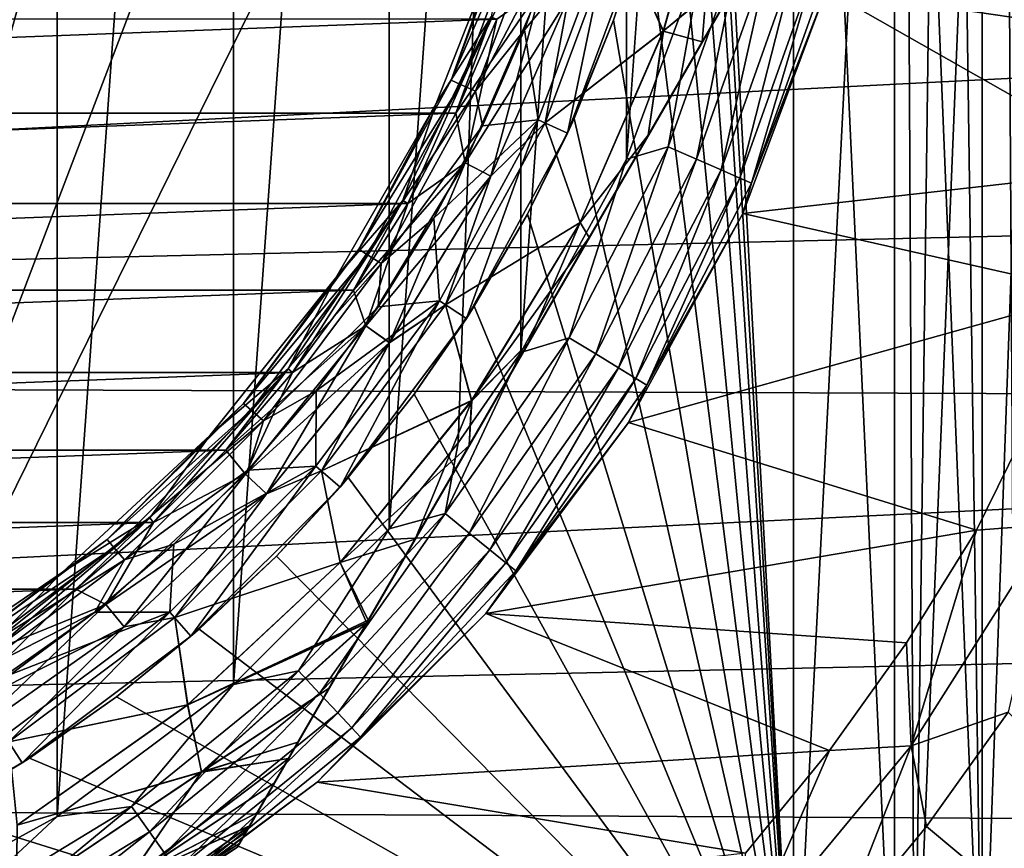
# Model space of a CAD drawing. Header units: metres. Extents: x -109 to 109, y -19 to 107.
# Tile 286 of 315: x 82.7 to 90.36, y 2.89 to 9.33. Entities that reach past the tile are written whole.
import ezdxf

# ---------------------------------------------------------------- set-up
doc = ezdxf.new("R2010")
doc.units = ezdxf.units.M
doc.layers.add('solid_21_412_310_XXX', color=7, linetype='CONTINUOUS')

msp = doc.modelspace()

# ---------------------------------------------------------------- linework, layer by layer
at = {"layer": 'solid_21_412_310_XXX'}
for points in [[(81.487236, 2.311275, 40.355), (81.487206, 24.140371, 40.355), (82.990417, 23.31909, 40.355)], [(82.990479, 3.13258, 40.355), (81.487236, 2.311275, 40.355), (82.990417, 23.31909, 40.355)], [(82.990479, 3.13258, 40.355), (82.990417, 23.31909, 40.355), (84.361382, 22.292147, 40.355)], [(84.361465, 4.159555, 40.355), (82.990479, 3.13258, 40.355), (84.361382, 22.292147, 40.355)], [(84.361465, 4.159555, 40.355), (84.361382, 22.292147, 40.355), (85.57209, 21.080555, 40.355)], [(85.572182, 5.371187, 40.355), (84.361465, 4.159555, 40.355), (85.57209, 21.080555, 40.355)], [(85.572182, 5.371187, 40.355), (85.57209, 21.080555, 40.355), (86.598106, 19.708717, 40.355)], [(86.10968, 6.038752, 40.355), (85.572182, 5.371187, 40.355), (86.598106, 19.708717, 40.355)], [(86.598198, 6.743062, 40.355), (86.10968, 6.038752, 40.355), (86.598106, 19.708717, 40.355)], [(86.598198, 6.743062, 40.355), (86.598106, 19.708717, 40.355), (87.418213, 18.205032, 40.355)], [(80.362312, 1.016588, -14.568508), (81.840179, 18.855186, -14.403499), (83.476807, 18.65243, -14.217209)], [(80.362312, 1.016588, -14.568508), (83.476807, 18.65243, -14.217209), (85.169434, 18.441746, -14.020613)], [(80.362312, 1.016588, -14.568508), (85.169434, 18.441746, -14.020613), (86.916763, 18.223387, -13.813466)], [(80.362312, 1.016588, -14.568508), (86.916763, 18.223387, -13.813466), (88.718735, 17.997349, -13.595371)], [(87.418282, 8.246764, 40.355), (86.598198, 6.743062, 40.355), (87.418213, 18.205032, 40.355)], [(87.418282, 8.246764, 40.355), (87.418213, 18.205032, 40.355), (88.015877, 16.599874, 40.355)], [(87.79921, 18.063684, 14.290435), (88.718735, 1.081229, 14.222763), (88.718735, 17.946377, 14.222763)], [(87.998901, 13.384727, 14.2758), (88.718735, 1.081229, 14.222763), (87.79921, 18.063684, 14.290435)], [(80.362312, 1.016588, -14.568508), (88.718735, 17.997349, -13.595371), (88.718735, 1.070546, -13.595371)], [(89.574211, 17.912155, -13.483165), (88.718735, 1.070546, -13.595371), (88.718735, 17.997349, -13.595371)], [(88.718735, 17.946377, 14.222763), (88.718735, 1.081229, 14.222763), (89.504501, 1.087844, 14.155743)], [(89.504868, 17.846714, 14.155704), (88.718735, 17.946377, 14.222763), (89.504501, 1.087844, 14.155743)], [(89.574211, 17.912155, -13.483165), (89.660873, 1.077845, -13.470296), (88.718735, 1.070546, -13.595371)], [(89.574211, 17.912155, -13.483165), (89.879738, 17.891302, -13.43591), (89.660873, 1.077845, -13.470296)], [(89.879738, 17.891302, -13.43591), (90.348312, 17.866629, -13.351113), (89.660873, 1.077845, -13.470296)], [(90.348312, 17.866629, -13.351113), (90.450562, 1.082986, -13.330221), (89.660873, 1.077845, -13.470296)], [(90.348312, 17.866629, -13.351113), (91.014648, 17.842957, -13.197214), (90.450562, 1.082986, -13.330221)], [(89.504868, 17.846714, 14.155704), (89.504501, 1.087844, 14.155743), (90.187111, 1.092259, 14.063664)], [(89.950706, 17.79253, 14.100733), (89.504868, 17.846714, 14.155704), (90.187111, 1.092259, 14.063664)], [(90.184769, 17.765177, 14.064062), (89.950706, 17.79253, 14.100733), (90.187111, 1.092259, 14.063664)], [(90.783699, 17.699543, 13.940827), (90.184769, 17.765177, 14.064062), (90.187111, 1.092259, 14.063664)], [(90.783699, 17.699543, 13.940827), (90.187111, 1.092259, 14.063664), (90.790337, 1.09521, 13.93921)], [(88.01593, 9.851948, 40.355), (87.418282, 8.246764, 40.355), (88.015877, 16.599874, 40.355)], [(87.980591, 12.557929, 14.277143), (88.718735, 1.081229, 14.222763), (87.998901, 13.384727, 14.2758)], [(87.902908, 11.734588, 14.28284), (88.718735, 1.081229, 14.222763), (87.980591, 12.557929, 14.277143)], [(87.766197, 10.918697, 14.292852), (88.718735, 1.081229, 14.222763), (87.902908, 11.734588, 14.28284)], [(89.375862, 11.527471, 36.209904), (84.392303, 2.89569, 35.855), (89.392303, 11.555944, 35.855)], [(84.392303, 2.89569, 27.855), (89.392303, 11.555944, 35.855), (84.392303, 2.89569, 35.855)], [(89.392303, 11.555944, 27.855), (89.392303, 11.555944, 35.855), (84.392303, 2.89569, 27.855)], [(89.392303, 11.555944, 27.855), (84.392303, 2.89569, 27.855), (84.408745, 2.924163, 27.500097)], [(89.375862, 11.527471, 36.209904), (84.408745, 2.924163, 36.209904), (84.392303, 2.89569, 35.855)], [(89.375862, 11.527471, 27.500095), (89.392303, 11.555944, 27.855), (84.408745, 2.924163, 27.500097)], [(89.325363, 11.439992, 36.566647), (84.408745, 2.924163, 36.209904), (89.375862, 11.527471, 36.209904)], [(89.375862, 11.527471, 27.500095), (84.408745, 2.924163, 27.500097), (84.459251, 3.011642, 27.143353)], [(89.375862, 11.527471, 27.500095), (84.459251, 3.011642, 27.143353), (89.325363, 11.439993, 27.143353)], [(89.325363, 11.439992, 36.566647), (84.459251, 3.011641, 36.566647), (84.408745, 2.924163, 36.209904)], [(89.325363, 11.439993, 27.143353), (84.459251, 3.011642, 27.143353), (84.486351, 3.058586, 27.014351)], [(89.297684, 11.392054, 36.698151), (84.459251, 3.011641, 36.566647), (89.325363, 11.439992, 36.566647)], [(89.325363, 11.439993, 27.143353), (84.486351, 3.058586, 27.014351), (89.298256, 11.393047, 27.014351)], [(89.297684, 11.392054, 36.698151), (84.486923, 3.05958, 36.698147), (84.459251, 3.011641, 36.566647)], [(89.298256, 11.393047, 27.014351), (84.486351, 3.058586, 27.014351), (84.547348, 3.164236, 26.783821)], [(89.237259, 11.287398, 36.926182), (84.486923, 3.05958, 36.698147), (89.297684, 11.392054, 36.698151)], [(89.237259, 11.287399, 26.783823), (89.298256, 11.393047, 27.014351), (84.547348, 3.164236, 26.783821)], [(89.237259, 11.287398, 36.926182), (84.547348, 3.164235, 36.926178), (84.486923, 3.05958, 36.698147)], [(89.237259, 11.287399, 26.783823), (84.547348, 3.164236, 26.783821), (84.679031, 3.392318, 26.422489)], [(89.105576, 11.059316, 37.287514), (84.547348, 3.164235, 36.926178), (89.237259, 11.287398, 36.926182)], [(89.105576, 11.059318, 26.422491), (89.237259, 11.287399, 26.783823), (84.679031, 3.392318, 26.422489)], [(88.973404, 9.563284, 60.654999), (92.114441, 11.182358, 60.654999), (91.71405, 9.161418, 60.654999)], [(89.105576, 11.059316, 37.287514), (84.679031, 3.392317, 37.28751), (84.547348, 3.164235, 36.926178)], [(89.105576, 11.059318, 26.422491), (84.679031, 3.392318, 26.422489), (84.789284, 3.583277, 26.193243)], [(88.994041, 10.866136, 37.519161), (84.679031, 3.392317, 37.28751), (89.105576, 11.059316, 37.287514)], [(89.105576, 11.059318, 26.422491), (84.789284, 3.583277, 26.193243), (88.995323, 10.868358, 26.193243)], [(87.571304, 10.115159, 14.307098), (88.718735, 1.081229, 14.222763), (87.766197, 10.918697, 14.292852)], [(88.994041, 10.866136, 37.519161), (84.790565, 3.585498, 37.519161), (84.679031, 3.392317, 37.28751)], [(88.995323, 10.868358, 26.193243), (84.789284, 3.583277, 26.193243), (84.862648, 3.710343, 26.063419)], [(88.921967, 10.74129, 37.64658), (84.790565, 3.585498, 37.519161), (88.994041, 10.866136, 37.519161)], [(88.921967, 10.741292, 26.063419), (88.995323, 10.868358, 26.193243), (84.862648, 3.710343, 26.063419)], [(88.142426, 10.806494, 38.994915), (87.349167, 10.040214, 39.605), (87.704552, 9.243718, 38.994915)], [(87.349167, 10.040214, 24.105), (88.143982, 10.806169, 24.717066), (87.706055, 9.243183, 24.717066)], [(88.38427, 9.809978, 38.292816), (88.142426, 10.806494, 38.994915), (87.704552, 9.243718, 38.994915)], [(87.706055, 9.243183, 24.717066), (88.143982, 10.806169, 24.717066), (88.009155, 9.160262, 25.151566)], [(88.143982, 10.806169, 24.717066), (88.374031, 9.792245, 25.408382), (88.009155, 9.160262, 25.151566)], [(88.921967, 10.74129, 37.64658), (84.862648, 3.710343, 37.64658), (84.790565, 3.585498, 37.519161)], [(88.921967, 10.741292, 26.063419), (84.862648, 3.710343, 26.063419), (85.106331, 4.132421, 25.718035)], [(88.678276, 10.319212, 37.991966), (84.862648, 3.710343, 37.64658), (88.921967, 10.74129, 37.64658)], [(88.678276, 10.319212, 25.718035), (88.921967, 10.741292, 26.063419), (85.106331, 4.132421, 25.718035)], [(88.678276, 10.319212, 37.991966), (85.106331, 4.132425, 37.991966), (84.862648, 3.710343, 37.64658)], [(88.678276, 10.319212, 37.991966), (88.38427, 9.809978, 38.292816), (85.106331, 4.132425, 37.991966)], [(88.678276, 10.319212, 25.718035), (85.106331, 4.132421, 25.718035), (85.397911, 4.637448, 25.419287)], [(88.678276, 10.319212, 25.718035), (85.397911, 4.637448, 25.419287), (88.386703, 9.814186, 25.419287)], [(86.055466, 8.861982, 16.309826), (86.579247, 10.266284, 16.309826), (86.512016, 10.13752, 16.51688)], [(86.656029, 10.243738, 16.116699), (86.579247, 10.266284, 16.309826), (86.055466, 8.861982, 16.309826)], [(86.128258, 8.828738, 16.116699), (86.656029, 10.243738, 16.116699), (86.055466, 8.861982, 16.309826)], [(86.128258, 8.828738, 16.116699), (86.778198, 10.207867, 15.950899), (86.656029, 10.243738, 16.116699)], [(86.128258, 8.828738, 16.116699), (86.24408, 8.775846, 15.950899), (86.778198, 10.207867, 15.950899)], [(86.778198, 10.207867, 15.950899), (86.24408, 8.775846, 15.950899), (86.894241, 10.019617, 15.824059)], [(86.512016, 10.13752, 16.51688), (86.512009, 10.137508, 25.855), (85.939903, 8.6798, 25.855)], [(86.512016, 10.13752, 16.51688), (85.939903, 8.6798, 25.855), (85.939903, 8.6798, 16.51688)], [(86.055466, 8.861982, 16.309826), (86.512016, 10.13752, 16.51688), (85.939903, 8.6798, 16.51688)], [(85.939903, 8.6798, 25.855), (86.512009, 10.137508, 25.855), (86.367241, 9.353148, 25.855)], [(87.31955, 9.328723, 14.325455), (88.718735, 1.081229, 14.222763), (87.571304, 10.115159, 14.307098)], [(87.31955, 9.328723, 14.325455), (87.571304, 10.115159, 14.307098), (87.534149, 9.985837, 13.655)], [(86.62558, 9.251819, 15.824059), (86.733376, 8.552426, 15.608997), (87.294296, 10.056316, 15.608997)], [(86.894241, 10.019617, 15.824059), (86.62558, 9.251819, 15.824059), (87.294296, 10.056316, 15.608997)], [(86.733353, 8.552386, 13.655), (87.294296, 10.05633, 13.655), (86.733376, 8.552426, 15.608997)], [(86.960777, 8.448569, 13.655), (87.294296, 10.05633, 13.655), (86.733353, 8.552386, 13.655)], [(87.294296, 10.05633, 13.655), (87.294296, 10.056316, 15.608997), (86.733376, 8.552426, 15.608997)], [(86.785378, 8.528641, 39.605), (87.349167, 10.040214, 39.605), (86.967705, 9.505592, 39.741154)], [(87.704552, 9.243718, 38.994915), (87.349167, 10.040214, 39.605), (86.785378, 8.528641, 39.605)], [(86.785378, 8.528641, 24.105), (87.349167, 10.040214, 24.105), (87.706055, 9.243183, 24.717066)], [(86.967918, 9.505519, 23.96896), (87.349167, 10.040214, 24.105), (86.785378, 8.528641, 24.105)], [(87.534149, 9.985837, 13.655), (87.294296, 10.05633, 13.655), (86.960777, 8.448569, 13.655)], [(86.24408, 8.775846, 15.950899), (86.62558, 9.251819, 15.824059), (86.894241, 10.019617, 15.824059)], [(87.31955, 9.328723, 14.325455), (87.534149, 9.985837, 13.655), (86.960777, 8.448569, 13.655)], [(45.026878, 9.890951, 71.355003), (45.553402, 6.59357, 71.355003), (107.960236, 9.771484, 71.355003)], [(87.742973, 8.342306, 40.388794), (88.01593, 9.851948, 40.355), (88.303223, 9.918709, 40.388794)], [(87.742973, 8.342306, 40.388794), (88.303223, 9.918709, 40.388794), (87.964493, 8.246083, 40.488567)], [(88.303223, 9.918709, 40.388794), (88.535789, 9.853547, 40.488567), (87.964493, 8.246083, 40.488567)], [(85.106331, 4.132425, 37.991966), (88.38427, 9.809978, 38.292816), (85.400337, 4.641655, 38.292816)], [(88.386703, 9.814186, 25.419287), (85.397911, 4.637448, 25.419287), (85.410576, 4.659389, 25.408382)], [(85.400337, 4.641655, 38.292816), (88.38427, 9.809978, 38.292816), (88.374031, 9.792244, 38.301617)], [(88.386703, 9.814186, 25.419287), (85.410576, 4.659389, 25.408382), (88.374031, 9.792245, 25.408382)], [(87.742973, 8.342306, 40.388794), (87.418282, 8.246764, 40.355), (88.01593, 9.851948, 40.355)], [(88.374031, 9.792244, 38.301617), (88.38427, 9.809978, 38.292816), (87.704552, 9.243718, 38.994915)], [(87.964493, 8.246083, 40.488567), (88.535789, 9.853547, 40.488567), (88.154747, 8.163445, 40.647511)], [(88.535789, 9.853547, 40.488567), (88.735519, 9.797585, 40.647511), (88.154747, 8.163445, 40.647511)], [(45.553402, 6.59357, 71.355003), (107.724419, 8.057246, 71.355003), (107.960236, 9.771484, 71.355003)], [(85.400337, 4.641655, 38.292816), (88.374031, 9.792244, 38.301617), (85.410576, 4.659392, 38.30162)], [(88.374031, 9.792245, 25.408382), (85.410576, 4.659389, 25.408382), (85.775452, 5.291375, 25.151566)], [(85.410576, 4.659392, 38.30162), (88.374031, 9.792244, 38.301617), (88.009155, 9.160259, 38.558434)], [(88.374031, 9.792245, 25.408382), (85.775452, 5.291375, 25.151566), (88.009155, 9.160262, 25.151566)], [(88.009155, 9.160259, 38.558434), (88.374031, 9.792244, 38.301617), (87.704552, 9.243718, 38.994915)], [(88.154747, 8.163445, 40.647511), (88.735519, 9.797585, 40.647511), (88.300735, 8.100033, 40.854763)], [(88.735519, 9.797585, 40.647511), (88.888786, 9.754642, 40.854763), (88.300735, 8.100033, 40.854763)], [(88.300735, 8.100033, 40.854763), (88.888786, 9.754642, 40.854763), (88.392494, 8.060179, 41.096176)], [(88.888786, 9.754642, 40.854763), (88.985115, 9.727653, 41.096176), (88.392494, 8.060179, 41.096176)], [(88.392494, 8.060179, 41.096176), (88.985115, 9.727653, 41.096176), (88.973412, 9.563294, 41.355)], [(86.755653, 9.580957, 39.826183), (86.409317, 9.335141, 39.855), (86.090721, 8.60521, 39.855)], [(86.163818, 8.218428, 39.826183), (86.755653, 9.580957, 39.826183), (86.090721, 8.60521, 39.855)], [(86.163818, 8.218428, 39.826183), (86.967705, 9.505592, 39.741154), (86.755653, 9.580957, 39.826183)], [(86.40934, 9.335195, 23.855), (86.75589, 9.580873, 23.883879), (86.164047, 8.218313, 23.883879)], [(86.363838, 8.114789, 23.96896), (86.164047, 8.218313, 23.883879), (86.75589, 9.580873, 23.883879)], [(86.363838, 8.114789, 23.96896), (86.75589, 9.580873, 23.883879), (86.967918, 9.505519, 23.96896)], [(86.163818, 8.218428, 39.826183), (86.36364, 8.11489, 39.741154), (86.967705, 9.505592, 39.741154)], [(86.785378, 8.528641, 39.605), (86.967705, 9.505592, 39.741154), (86.36364, 8.11489, 39.741154)], [(86.363838, 8.114789, 23.96896), (86.967918, 9.505519, 23.96896), (86.785378, 8.528641, 24.105)], [(88.973412, 9.563294, 41.355), (88.973404, 9.563284, 60.654999), (88.325211, 7.825416, 60.654999)], [(88.973412, 9.563294, 41.355), (88.325211, 7.825416, 60.654999), (88.325211, 7.825417, 41.355)], [(88.392494, 8.060179, 41.096176), (88.973412, 9.563294, 41.355), (88.325211, 7.825417, 41.355)], [(88.325211, 7.825416, 60.654999), (88.973404, 9.563284, 60.654999), (91.415199, 8.173749, 60.654999)], [(88.973404, 9.563284, 60.654999), (91.71405, 9.161418, 60.654999), (91.415199, 8.173749, 60.654999)], [(85.679832, 7.925759, 25.855), (86.367241, 9.353148, 25.855), (85.67984, 7.925768, 23.855)], [(85.939903, 8.6798, 25.855), (86.367241, 9.353148, 25.855), (85.679832, 7.925759, 25.855)], [(85.67984, 7.925768, 23.855), (86.367241, 9.353156, 23.855), (85.718506, 7.901238, 23.855)], [(86.367241, 9.353148, 25.855), (86.367241, 9.353156, 23.855), (85.67984, 7.925768, 23.855)], [(86.367241, 9.353156, 23.855), (86.090752, 8.605262, 23.855), (85.718506, 7.901238, 23.855)], [(86.367241, 9.353156, 23.855), (86.40934, 9.335195, 23.855), (86.090752, 8.605262, 23.855)], [(66.590668, 9.335196, 39.855), (66.909256, 8.605264, 39.855), (86.409317, 9.335141, 39.855)], [(66.909256, 8.605264, 39.855), (86.090721, 8.60521, 39.855), (86.409317, 9.335141, 39.855)], [(86.090752, 8.605262, 23.855), (86.40934, 9.335195, 23.855), (86.164047, 8.218313, 23.883879)], [(87.012032, 8.562422, 14.347805), (87.31955, 9.328723, 14.325455), (86.960777, 8.448569, 13.655)], [(87.012032, 8.562422, 14.347805), (88.718735, 1.081229, 14.222763), (87.31955, 9.328723, 14.325455)], [(86.24408, 8.775846, 15.950899), (86.300285, 8.506246, 15.824059), (86.62558, 9.251819, 15.824059)], [(86.62558, 9.251819, 15.824059), (86.300285, 8.506246, 15.824059), (86.733376, 8.552426, 15.608997)], [(87.704552, 9.243718, 38.994915), (86.785378, 8.528641, 39.605), (87.057961, 7.755121, 38.994915)], [(86.785378, 8.528641, 24.105), (87.706055, 9.243183, 24.717066), (87.05938, 7.754386, 24.717066)], [(87.589241, 8.432947, 38.744293), (87.704552, 9.243718, 38.994915), (87.057961, 7.755121, 38.994915)], [(87.05938, 7.754386, 24.717066), (87.706055, 9.243183, 24.717066), (87.589241, 8.432951, 24.965706)], [(87.589241, 8.432947, 38.744293), (88.009155, 9.160259, 38.558434), (87.704552, 9.243718, 38.994915)], [(87.706055, 9.243183, 24.717066), (88.009155, 9.160262, 25.151566), (87.589241, 8.432951, 24.965706)], [(85.410576, 4.659392, 38.30162), (88.009155, 9.160259, 38.558434), (85.775452, 5.291377, 38.558437)], [(88.009155, 9.160262, 25.151566), (85.775452, 5.291375, 25.151566), (86.195366, 6.018688, 24.965706)], [(85.775452, 5.291377, 38.558437), (88.009155, 9.160259, 38.558434), (87.589241, 8.432947, 38.744293)], [(88.009155, 9.160262, 25.151566), (86.195366, 6.018688, 24.965706), (87.589241, 8.432951, 24.965706)], [(85.337166, 7.546515, 16.309826), (86.055466, 8.861982, 16.309826), (85.939903, 8.6798, 16.51688)], [(86.128258, 8.828738, 16.116699), (86.055466, 8.861982, 16.309826), (85.337166, 7.546515, 16.309826)], [(85.404488, 7.503251, 16.116699), (86.128258, 8.828738, 16.116699), (85.337166, 7.546515, 16.309826)], [(85.404488, 7.503251, 16.116699), (86.24408, 8.775846, 15.950899), (86.128258, 8.828738, 16.116699)], [(85.404488, 7.503251, 16.116699), (85.511604, 7.434412, 15.950899), (86.24408, 8.775846, 15.950899)], [(86.24408, 8.775846, 15.950899), (85.511604, 7.434412, 15.950899), (86.300285, 8.506246, 15.824059)], [(85.939903, 8.6798, 16.51688), (85.156921, 7.323641, 25.855), (85.156914, 7.323631, 16.51688)], [(85.337166, 7.546515, 16.309826), (85.939903, 8.6798, 16.51688), (85.156914, 7.323631, 16.51688)], [(85.156921, 7.323641, 25.855), (85.939903, 8.6798, 25.855), (85.679832, 7.925759, 25.855)], [(85.939903, 8.6798, 16.51688), (85.939903, 8.6798, 25.855), (85.156921, 7.323641, 25.855)], [(66.909256, 8.605264, 39.855), (67.281502, 7.901241, 39.855), (86.090721, 8.60521, 39.855)], [(67.281502, 7.901241, 39.855), (85.718468, 7.901188, 39.855), (86.090721, 8.60521, 39.855)], [(86.163818, 8.218428, 39.826183), (86.090721, 8.60521, 39.855), (85.718468, 7.901188, 39.855)], [(85.718506, 7.901238, 23.855), (86.090752, 8.605262, 23.855), (86.164047, 8.218313, 23.883879)], [(85.511604, 7.434412, 15.950899), (85.920189, 7.787067, 15.824059), (86.300285, 8.506246, 15.824059)], [(85.920189, 7.787067, 15.824059), (85.964111, 7.143627, 15.608997), (86.733376, 8.552426, 15.608997)], [(86.300285, 8.506246, 15.824059), (85.920189, 7.787067, 15.824059), (86.733376, 8.552426, 15.608997)], [(85.964096, 7.143599, 13.655), (86.733353, 8.552386, 13.655), (85.964111, 7.143627, 15.608997)], [(86.174423, 7.008467, 13.655), (86.733353, 8.552386, 13.655), (85.964096, 7.143599, 13.655)], [(86.733353, 8.552386, 13.655), (86.733376, 8.552426, 15.608997), (85.964111, 7.143627, 15.608997)], [(86.012215, 7.112689, 39.605), (86.785378, 8.528641, 39.605), (86.36364, 8.11489, 39.741154)], [(87.057961, 7.755121, 38.994915), (86.785378, 8.528641, 39.605), (86.012215, 7.112689, 39.605)], [(86.012215, 7.112689, 24.105), (86.785378, 8.528641, 24.105), (87.05938, 7.754386, 24.717066)], [(86.363838, 8.114789, 23.96896), (86.785378, 8.528641, 24.105), (86.012215, 7.112689, 24.105)], [(86.960777, 8.448569, 13.655), (86.733353, 8.552386, 13.655), (86.174423, 7.008467, 13.655)], [(86.649887, 7.819366, 14.374023), (88.718735, 1.081229, 14.222763), (87.012032, 8.562422, 14.347805)], [(86.649887, 7.819366, 14.374023), (87.012032, 8.562422, 14.347805), (86.960777, 8.448569, 13.655)], [(85.775452, 5.291377, 38.558437), (87.589241, 8.432947, 38.744293), (86.195366, 6.018688, 38.744293)], [(86.649887, 7.819366, 14.374023), (86.960777, 8.448569, 13.655), (86.174423, 7.008467, 13.655)], [(87.589241, 8.432951, 24.965706), (86.195366, 6.018688, 24.965706), (86.655052, 6.814889, 24.867548)], [(86.195366, 6.018688, 38.744293), (87.589241, 8.432947, 38.744293), (87.129555, 7.636747, 38.842449)], [(87.589241, 8.432951, 24.965706), (86.655052, 6.814889, 24.867548), (87.129555, 7.636751, 24.86755)], [(87.129555, 7.636747, 38.842449), (87.589241, 8.432947, 38.744293), (87.057961, 7.755121, 38.994915)], [(87.05938, 7.754386, 24.717066), (87.589241, 8.432951, 24.965706), (87.129555, 7.636751, 24.86755)], [(86.973282, 6.856874, 40.388794), (87.418282, 8.246764, 40.355), (87.742973, 8.342306, 40.388794)], [(86.973282, 6.856874, 40.388794), (87.742973, 8.342306, 40.388794), (87.179642, 6.731383, 40.488567)], [(87.742973, 8.342306, 40.388794), (87.964493, 8.246083, 40.488567), (87.179642, 6.731383, 40.488567)], [(86.163818, 8.218428, 39.826183), (85.718468, 7.901188, 39.855), (85.294609, 7.226924, 39.855)], [(85.391975, 6.949177, 39.826183), (86.163818, 8.218428, 39.826183), (85.294609, 7.226924, 39.855)], [(85.391975, 6.949177, 39.826183), (86.36364, 8.11489, 39.741154), (86.163818, 8.218428, 39.826183)], [(85.718506, 7.901238, 23.855), (86.164047, 8.218313, 23.883879), (85.392174, 6.949033, 23.883879)], [(85.576012, 6.819268, 23.96896), (85.392174, 6.949033, 23.883879), (86.164047, 8.218313, 23.883879)], [(85.576012, 6.819268, 23.96896), (86.164047, 8.218313, 23.883879), (86.363838, 8.114789, 23.96896)], [(86.973282, 6.856874, 40.388794), (86.598198, 6.743062, 40.355), (87.418282, 8.246764, 40.355)], [(87.179642, 6.731383, 40.488567), (87.964493, 8.246083, 40.488567), (87.356873, 6.623608, 40.647511)], [(87.964493, 8.246083, 40.488567), (88.154747, 8.163445, 40.647511), (87.356873, 6.623608, 40.647511)], [(87.356873, 6.623608, 40.647511), (88.154747, 8.163445, 40.647511), (87.492867, 6.540908, 40.854763)], [(88.154747, 8.163445, 40.647511), (88.300735, 8.100033, 40.854763), (87.492867, 6.540908, 40.854763)], [(88.325211, 7.825416, 60.654999), (91.415199, 8.173749, 60.654999), (91.052643, 7.208568, 60.654999)], [(45.553402, 6.59357, 71.355003), (107.395279, 6.358478, 71.355003), (107.724419, 8.057246, 71.355003)], [(85.391975, 6.949177, 39.826183), (85.575836, 6.819395, 39.741154), (86.36364, 8.11489, 39.741154)], [(86.012215, 7.112689, 39.605), (86.36364, 8.11489, 39.741154), (85.575836, 6.819395, 39.741154)], [(85.576012, 6.819268, 23.96896), (86.363838, 8.114789, 23.96896), (86.012215, 7.112689, 24.105)], [(87.492867, 6.540908, 40.854763), (88.300735, 8.100033, 40.854763), (87.578339, 6.488931, 41.096176)], [(88.300735, 8.100033, 40.854763), (88.392494, 8.060179, 41.096176), (87.578339, 6.488931, 41.096176)], [(87.578339, 6.488931, 41.096176), (88.392494, 8.060179, 41.096176), (88.325211, 7.825417, 41.355)], [(67.281502, 7.901241, 39.855), (67.705353, 7.226975, 39.855), (85.718468, 7.901188, 39.855)], [(67.705353, 7.226975, 39.855), (85.294609, 7.226924, 39.855), (85.718468, 7.901188, 39.855)], [(84.787346, 6.616743, 25.855), (85.679832, 7.925759, 25.855), (84.787354, 6.616754, 23.855)], [(85.156921, 7.323641, 25.855), (85.679832, 7.925759, 25.855), (84.787346, 6.616743, 25.855)], [(84.787354, 6.616754, 23.855), (85.67984, 7.925768, 23.855), (84.821587, 6.586299, 23.855)], [(85.679832, 7.925759, 25.855), (85.67984, 7.925768, 23.855), (84.787354, 6.616754, 23.855)], [(85.67984, 7.925768, 23.855), (85.294647, 7.226972, 23.855), (84.821587, 6.586299, 23.855)], [(85.67984, 7.925768, 23.855), (85.718506, 7.901238, 23.855), (85.294647, 7.226972, 23.855)], [(85.294647, 7.226972, 23.855), (85.718506, 7.901238, 23.855), (85.392174, 6.949033, 23.883879)], [(86.234566, 7.103054, 14.403956), (86.649887, 7.819366, 14.374023), (86.174423, 7.008467, 13.655)], [(86.234566, 7.103054, 14.403956), (88.718735, 1.081229, 14.222763), (86.649887, 7.819366, 14.374023)], [(88.325211, 7.825417, 41.355), (87.436302, 6.1975, 60.654999), (87.436295, 6.197489, 41.355)], [(87.578339, 6.488931, 41.096176), (88.325211, 7.825417, 41.355), (87.436295, 6.197489, 41.355)], [(88.325211, 7.825417, 41.355), (88.325211, 7.825416, 60.654999), (87.436302, 6.1975, 60.654999)], [(87.436302, 6.1975, 60.654999), (88.325211, 7.825416, 60.654999), (91.052643, 7.208568, 60.654999)], [(85.920189, 7.787067, 15.824059), (85.487411, 7.098304, 15.824059), (85.964111, 7.143627, 15.608997)], [(85.511604, 7.434412, 15.950899), (85.487411, 7.098304, 15.824059), (85.920189, 7.787067, 15.824059)], [(87.057961, 7.755121, 38.994915), (86.012215, 7.112689, 39.605), (86.214699, 6.368433, 38.994915)], [(86.012215, 7.112689, 24.105), (87.05938, 7.754386, 24.717066), (86.216003, 6.367512, 24.717066)], [(87.129555, 7.636747, 38.842449), (87.057961, 7.755121, 38.994915), (86.214699, 6.368433, 38.994915)], [(86.216003, 6.367512, 24.717066), (87.05938, 7.754386, 24.717066), (86.655052, 6.814889, 24.867548)], [(87.05938, 7.754386, 24.717066), (87.129555, 7.636751, 24.86755), (86.655052, 6.814889, 24.867548)], [(86.195366, 6.018688, 38.744293), (87.129555, 7.636747, 38.842449), (86.655052, 6.814887, 38.842449)], [(86.655052, 6.814887, 38.842449), (87.129555, 7.636747, 38.842449), (86.214699, 6.368433, 38.994915)], [(84.438965, 6.346663, 16.309826), (85.337166, 7.546515, 16.309826), (85.156914, 7.323631, 16.51688)], [(85.404488, 7.503251, 16.116699), (85.337166, 7.546515, 16.309826), (84.438965, 6.346663, 16.309826)], [(84.499443, 6.294257, 16.116699), (85.404488, 7.503251, 16.116699), (84.438965, 6.346663, 16.309826)], [(84.499443, 6.294257, 16.116699), (85.511604, 7.434412, 15.950899), (85.404488, 7.503251, 16.116699)], [(84.499443, 6.294257, 16.116699), (84.595673, 6.210876, 15.950899), (85.511604, 7.434412, 15.950899)], [(85.511604, 7.434412, 15.950899), (84.595673, 6.210876, 15.950899), (85.487411, 7.098304, 15.824059)], [(84.180542, 6.099299, 25.855), (85.156921, 7.323641, 25.855), (84.787346, 6.616743, 25.855)], [(85.156914, 7.323631, 16.51688), (85.156921, 7.323641, 25.855), (84.180542, 6.099299, 25.855)], [(85.156914, 7.323631, 16.51688), (84.180542, 6.099299, 25.855), (84.18055, 6.099307, 16.51688)], [(84.438965, 6.346663, 16.309826), (85.156914, 7.323631, 16.51688), (84.18055, 6.099307, 16.51688)], [(67.705353, 7.226975, 39.855), (68.178421, 6.586302, 39.855), (85.294609, 7.226924, 39.855)], [(68.178421, 6.586302, 39.855), (84.821541, 6.586253, 39.855), (85.294609, 7.226924, 39.855)], [(85.391975, 6.949177, 39.826183), (85.294609, 7.226924, 39.855), (84.821541, 6.586253, 39.855)], [(84.821587, 6.586299, 23.855), (85.294647, 7.226972, 23.855), (85.392174, 6.949033, 23.883879)], [(87.436302, 6.1975, 60.654999), (91.052643, 7.208568, 60.654999), (90.142593, 5.360312, 60.654999)], [(90.725792, 5.405121, 60.697536), (90.142593, 5.360312, 60.654999), (91.052643, 7.208568, 60.654999)], [(85.964096, 7.143599, 13.655), (85.964111, 7.143627, 15.608997), (85.002159, 5.858611, 15.608997)], [(85.004372, 6.443807, 15.824059), (85.002159, 5.858611, 15.608997), (85.964111, 7.143627, 15.608997)], [(85.00219, 5.858644, 13.655), (85.964096, 7.143599, 13.655), (85.002159, 5.858611, 15.608997)], [(85.191101, 5.694896, 13.655), (85.964096, 7.143599, 13.655), (85.00219, 5.858644, 13.655)], [(85.487411, 7.098304, 15.824059), (85.004372, 6.443807, 15.824059), (85.964111, 7.143627, 15.608997)], [(86.174423, 7.008467, 13.655), (85.964096, 7.143599, 13.655), (85.191101, 5.694896, 13.655)], [(84.595673, 6.210876, 15.950899), (85.004372, 6.443807, 15.824059), (85.487411, 7.098304, 15.824059)], [(85.045403, 5.821183, 39.605), (86.012215, 7.112689, 39.605), (85.575836, 6.819395, 39.741154)], [(86.214699, 6.368433, 38.994915), (86.012215, 7.112689, 39.605), (85.045403, 5.821183, 39.605)], [(85.045403, 5.821183, 24.105), (86.012215, 7.112689, 24.105), (86.216003, 6.367512, 24.717066)], [(85.576012, 6.819268, 23.96896), (86.012215, 7.112689, 24.105), (85.045403, 5.821183, 24.105)], [(85.76873, 6.418421, 14.437358), (88.718735, 1.081229, 14.222763), (86.234566, 7.103054, 14.403956)], [(85.76873, 6.418421, 14.437358), (86.234566, 7.103054, 14.403956), (86.174423, 7.008467, 13.655)], [(85.76873, 6.418421, 14.437358), (86.174423, 7.008467, 13.655), (85.191101, 5.694896, 13.655)], [(85.391975, 6.949177, 39.826183), (84.821541, 6.586253, 39.855), (84.30191, 5.982745, 39.855)], [(84.454483, 5.796847, 39.826183), (85.391975, 6.949177, 39.826183), (84.30191, 5.982745, 39.855)], [(84.454483, 5.796847, 39.826183), (85.575836, 6.819395, 39.741154), (85.391975, 6.949177, 39.826183)], [(84.821587, 6.586299, 23.855), (85.392174, 6.949033, 23.883879), (84.454666, 5.796677, 23.883879)], [(84.619118, 5.643088, 23.96896), (84.454666, 5.796677, 23.883879), (85.392174, 6.949033, 23.883879)], [(84.619118, 5.643088, 23.96896), (85.392174, 6.949033, 23.883879), (85.576012, 6.819268, 23.96896)], [(84.454483, 5.796847, 39.826183), (84.618958, 5.643239, 39.741154), (85.575836, 6.819395, 39.741154)], [(85.045403, 5.821183, 39.605), (85.575836, 6.819395, 39.741154), (84.618958, 5.643239, 39.741154)], [(84.619118, 5.643088, 23.96896), (85.576012, 6.819268, 23.96896), (85.045403, 5.821183, 24.105)], [(86.008492, 5.490083, 40.388794), (86.598198, 6.743062, 40.355), (86.973282, 6.856874, 40.388794)], [(86.008492, 5.490083, 40.388794), (86.973282, 6.856874, 40.388794), (86.195847, 5.337661, 40.488567)], [(86.973282, 6.856874, 40.388794), (87.179642, 6.731383, 40.488567), (86.195847, 5.337661, 40.488567)], [(86.008492, 5.490083, 40.388794), (86.10968, 6.038752, 40.355), (86.598198, 6.743062, 40.355)], [(86.216003, 6.367512, 24.717066), (86.655052, 6.814889, 24.867548), (86.195366, 6.018688, 24.965706)], [(86.195366, 6.018688, 38.744293), (86.655052, 6.814887, 38.842449), (86.214699, 6.368433, 38.994915)], [(86.195847, 5.337661, 40.488567), (87.179642, 6.731383, 40.488567), (86.35675, 5.206758, 40.647511)], [(87.179642, 6.731383, 40.488567), (87.356873, 6.623608, 40.647511), (86.35675, 5.206758, 40.647511)], [(45.553402, 6.59357, 71.355003), (46.424351, 3.370162, 71.355003), (107.395279, 6.358478, 71.355003)], [(83.709732, 5.455374, 25.855), (84.787346, 6.616743, 25.855), (83.70974, 5.455387, 23.855)], [(84.180542, 6.099299, 25.855), (84.787346, 6.616743, 25.855), (83.709732, 5.455374, 25.855)], [(83.70974, 5.455387, 23.855), (84.787354, 6.616754, 23.855), (83.738632, 5.41978, 23.855)], [(84.787346, 6.616743, 25.855), (84.787354, 6.616754, 23.855), (83.70974, 5.455387, 23.855)], [(84.787354, 6.616754, 23.855), (84.301956, 5.982791, 23.855), (83.738632, 5.41978, 23.855)], [(84.787354, 6.616754, 23.855), (84.821587, 6.586299, 23.855), (84.301956, 5.982791, 23.855)], [(86.35675, 5.206758, 40.647511), (87.356873, 6.623608, 40.647511), (86.480217, 5.10631, 40.854763)], [(87.356873, 6.623608, 40.647511), (87.492867, 6.540908, 40.854763), (86.480217, 5.10631, 40.854763)], [(68.178421, 6.586302, 39.855), (68.698044, 5.982794, 39.855), (84.821541, 6.586253, 39.855)], [(68.698044, 5.982794, 39.855), (84.30191, 5.982745, 39.855), (84.821541, 6.586253, 39.855)], [(84.301956, 5.982791, 23.855), (84.821587, 6.586299, 23.855), (84.454666, 5.796677, 23.883879)], [(86.480217, 5.10631, 40.854763), (87.492867, 6.540908, 40.854763), (86.557816, 5.043179, 41.096176)], [(87.492867, 6.540908, 40.854763), (87.578339, 6.488931, 41.096176), (86.557816, 5.043179, 41.096176)], [(85.004372, 6.443807, 15.824059), (84.47377, 5.827238, 15.824059), (85.002159, 5.858611, 15.608997)], [(84.595673, 6.210876, 15.950899), (84.47377, 5.827238, 15.824059), (85.004372, 6.443807, 15.824059)], [(86.557816, 5.043179, 41.096176), (87.578339, 6.488931, 41.096176), (87.436295, 6.197489, 41.355)], [(46.424351, 3.370162, 71.355003), (106.973785, 4.680241, 71.355003), (107.395279, 6.358478, 71.355003)], [(86.214699, 6.368433, 38.994915), (85.045403, 5.821183, 39.605), (85.190468, 5.109485, 38.994915)], [(85.045403, 5.821183, 24.105), (86.216003, 6.367512, 24.717066), (85.191635, 5.108395, 24.717066)], [(86.195366, 6.018688, 38.744293), (86.214699, 6.368433, 38.994915), (85.190468, 5.109485, 38.994915)], [(85.254921, 5.769192, 14.473988), (85.76873, 6.418421, 14.437358), (85.191101, 5.694896, 13.655)], [(85.191635, 5.108395, 24.717066), (86.216003, 6.367512, 24.717066), (85.775452, 5.291375, 25.151566)], [(85.254921, 5.769192, 14.473988), (88.718735, 1.081229, 14.222763), (85.76873, 6.418421, 14.437358)], [(86.216003, 6.367512, 24.717066), (86.195366, 6.018688, 24.965706), (85.775452, 5.291375, 25.151566)], [(83.379158, 5.286849, 16.309826), (84.438965, 6.346663, 16.309826), (84.18055, 6.099307, 16.51688)], [(84.499443, 6.294257, 16.116699), (84.438965, 6.346663, 16.309826), (83.379158, 5.286849, 16.309826)], [(83.431557, 5.226371, 16.116699), (84.499443, 6.294257, 16.116699), (83.379158, 5.286849, 16.309826)], [(83.431557, 5.226371, 16.116699), (84.595673, 6.210876, 15.950899), (84.499443, 6.294257, 16.116699)], [(83.431557, 5.226371, 16.116699), (83.514938, 5.130144, 15.950899), (84.595673, 6.210876, 15.950899)], [(84.595673, 6.210876, 15.950899), (83.514938, 5.130144, 15.950899), (84.47377, 5.827238, 15.824059)], [(86.324738, 4.712622, 60.654999), (87.436302, 6.1975, 60.654999), (90.142593, 5.360312, 60.654999)], [(87.436295, 6.197489, 41.355), (87.436302, 6.1975, 60.654999), (86.324738, 4.712622, 60.654999)], [(87.436295, 6.197489, 41.355), (86.324738, 4.712622, 60.654999), (86.324745, 4.71263, 41.355)], [(86.557816, 5.043179, 41.096176), (87.436295, 6.197489, 41.355), (86.324745, 4.71263, 41.355)], [(84.18055, 6.099307, 16.51688), (84.180542, 6.099299, 25.855), (83.032616, 5.034178, 25.855)], [(84.18055, 6.099307, 16.51688), (83.032616, 5.034178, 25.855), (83.032616, 5.034178, 16.51688)], [(83.379158, 5.286849, 16.309826), (84.18055, 6.099307, 16.51688), (83.032616, 5.034178, 16.51688)], [(83.032616, 5.034178, 25.855), (84.180542, 6.099299, 25.855), (83.709732, 5.455374, 25.855)], [(68.698044, 5.982794, 39.855), (69.261368, 5.419783, 39.855), (84.30191, 5.982745, 39.855)], [(69.261368, 5.419783, 39.855), (83.738579, 5.419735, 39.855), (84.30191, 5.982745, 39.855)], [(84.454483, 5.796847, 39.826183), (84.30191, 5.982745, 39.855), (83.738579, 5.419735, 39.855)], [(83.738632, 5.41978, 23.855), (84.301956, 5.982791, 23.855), (84.454666, 5.796677, 23.883879)], [(85.775452, 5.291377, 38.558437), (86.195366, 6.018688, 38.744293), (85.190468, 5.109485, 38.994915)], [(86.008492, 5.490083, 40.388794), (85.572182, 5.371187, 40.355), (86.10968, 6.038752, 40.355)], [(83.514938, 5.130144, 15.950899), (83.898582, 5.252045, 15.824059), (84.47377, 5.827238, 15.824059)], [(85.00219, 5.858644, 13.655), (85.002159, 5.858611, 15.608997), (83.867165, 4.723618, 15.608997)], [(83.867188, 4.723641, 13.655), (85.00219, 5.858644, 13.655), (83.867165, 4.723618, 15.608997)], [(83.898582, 5.252045, 15.824059), (83.867165, 4.723618, 15.608997), (85.002159, 5.858611, 15.608997)], [(84.030922, 4.534718, 13.655), (85.00219, 5.858644, 13.655), (83.867188, 4.723641, 13.655)], [(84.47377, 5.827238, 15.824059), (83.898582, 5.252045, 15.824059), (85.002159, 5.858611, 15.608997)], [(85.191101, 5.694896, 13.655), (85.00219, 5.858644, 13.655), (84.030922, 4.534718, 13.655)], [(83.36882, 4.782906, 39.826183), (84.454483, 5.796847, 39.826183), (83.738579, 5.419735, 39.855)], [(83.36882, 4.782906, 39.826183), (84.618958, 5.643239, 39.741154), (84.454483, 5.796847, 39.826183)], [(83.738632, 5.41978, 23.855), (84.454666, 5.796677, 23.883879), (83.368973, 4.782712, 23.883879)], [(83.510986, 4.608161, 23.96896), (83.368973, 4.782712, 23.883879), (84.454666, 5.796677, 23.883879)], [(83.510986, 4.608161, 23.96896), (84.454666, 5.796677, 23.883879), (84.619118, 5.643088, 23.96896)], [(83.904633, 4.680413, 39.605), (85.045403, 5.821183, 39.605), (84.618958, 5.643239, 39.741154)], [(85.190468, 5.109485, 38.994915), (85.045403, 5.821183, 39.605), (83.904633, 4.680413, 39.605)], [(83.904633, 4.680414, 24.105), (85.045403, 5.821183, 24.105), (85.191635, 5.108395, 24.717066)], [(84.619118, 5.643088, 23.96896), (85.045403, 5.821183, 24.105), (83.904633, 4.680414, 24.105)], [(84.69548, 5.158343, 14.51362), (88.718735, 1.081229, 14.222763), (85.254921, 5.769192, 14.473988)], [(84.69548, 5.158343, 14.51362), (85.254921, 5.769192, 14.473988), (85.191101, 5.694896, 13.655)], [(84.69548, 5.158343, 14.51362), (85.191101, 5.694896, 13.655), (84.030922, 4.534718, 13.655)], [(83.36882, 4.782906, 39.826183), (83.510841, 4.608332, 39.741154), (84.618958, 5.643239, 39.741154)], [(83.904633, 4.680413, 39.605), (84.618958, 5.643239, 39.741154), (83.510841, 4.608332, 39.741154)], [(83.510986, 4.608161, 23.96896), (84.619118, 5.643088, 23.96896), (83.904633, 4.680414, 24.105)], [(82.4711, 4.467621, 25.855), (83.709732, 5.455374, 25.855), (82.471115, 4.467633, 23.855)], [(83.032616, 5.034178, 25.855), (83.709732, 5.455374, 25.855), (82.4711, 4.467621, 25.855)], [(82.471115, 4.467633, 23.855), (83.70974, 5.455387, 23.855), (82.493942, 4.427824, 23.855)], [(83.709732, 5.455374, 25.855), (83.70974, 5.455387, 23.855), (82.471115, 4.467633, 23.855)], [(83.70974, 5.455387, 23.855), (83.134865, 4.900519, 23.855), (82.493942, 4.427824, 23.855)], [(83.70974, 5.455387, 23.855), (83.738632, 5.41978, 23.855), (83.134865, 4.900519, 23.855)], [(84.866585, 4.267394, 40.388794), (85.572182, 5.371187, 40.355), (86.008492, 5.490083, 40.388794)], [(84.866585, 4.267394, 40.388794), (86.008492, 5.490083, 40.388794), (85.031433, 4.090881, 40.488567)], [(86.008492, 5.490083, 40.388794), (86.195847, 5.337661, 40.488567), (85.031433, 4.090881, 40.488567)], [(69.261368, 5.419783, 39.855), (69.865143, 4.900523, 39.855), (83.738579, 5.419735, 39.855)], [(69.865143, 4.900523, 39.855), (83.134804, 4.900479, 39.855), (83.738579, 5.419735, 39.855)], [(83.36882, 4.782906, 39.826183), (83.738579, 5.419735, 39.855), (83.134804, 4.900479, 39.855)], [(83.134865, 4.900519, 23.855), (83.738632, 5.41978, 23.855), (83.368973, 4.782712, 23.883879)], [(84.866585, 4.267394, 40.388794), (84.361465, 4.159555, 40.355), (85.572182, 5.371187, 40.355)], [(90.725792, 5.405121, 60.697536), (89.633423, 3.683825, 60.697536), (90.142593, 5.360312, 60.654999)], [(90.389908, 3.944878, 60.82386), (89.633423, 3.683825, 60.697536), (90.725792, 5.405121, 60.697536)], [(82.179298, 4.388651, 16.309826), (83.379158, 5.286849, 16.309826), (83.032616, 5.034178, 16.51688)], [(83.431557, 5.226371, 16.116699), (83.379158, 5.286849, 16.309826), (82.179298, 4.388651, 16.309826)], [(85.031433, 4.090881, 40.488567), (86.195847, 5.337661, 40.488567), (85.173012, 3.939287, 40.647511)], [(86.195847, 5.337661, 40.488567), (86.35675, 5.206758, 40.647511), (85.173012, 3.939287, 40.647511)], [(85.410576, 4.659392, 38.30162), (85.775452, 5.291377, 38.558437), (85.190468, 5.109485, 38.994915)], [(85.191635, 5.108395, 24.717066), (85.775452, 5.291375, 25.151566), (85.410576, 4.659389, 25.408382)], [(86.324738, 4.712622, 60.654999), (90.142593, 5.360312, 60.654999), (89.598595, 4.484337, 60.654999)], [(89.633423, 3.683825, 60.697536), (89.598595, 4.484337, 60.654999), (90.142593, 5.360312, 60.654999)], [(82.222565, 4.32133, 16.116699), (83.431557, 5.226371, 16.116699), (82.179298, 4.388651, 16.309826)], [(82.222565, 4.32133, 16.116699), (83.514938, 5.130144, 15.950899), (83.431557, 5.226371, 16.116699)], [(83.898582, 5.252045, 15.824059), (83.282013, 4.721445, 15.824059), (83.867165, 4.723618, 15.608997)], [(83.514938, 5.130144, 15.950899), (83.282013, 4.721445, 15.824059), (83.898582, 5.252045, 15.824059)], [(84.09343, 4.589274, 14.555979), (84.69548, 5.158343, 14.51362), (84.030922, 4.534718, 13.655)], [(84.09343, 4.589274, 14.555979), (88.718735, 1.081229, 14.222763), (84.69548, 5.158343, 14.51362)], [(85.173012, 3.939287, 40.647511), (86.35675, 5.206758, 40.647511), (85.281654, 3.822963, 40.854763)], [(86.35675, 5.206758, 40.647511), (86.480217, 5.10631, 40.854763), (85.281654, 3.822963, 40.854763)], [(82.222565, 4.32133, 16.116699), (82.291405, 4.214216, 15.950899), (83.514938, 5.130144, 15.950899)], [(83.514938, 5.130144, 15.950899), (82.291405, 4.214216, 15.950899), (83.282013, 4.721445, 15.824059)], [(85.190468, 5.109485, 38.994915), (83.904633, 4.680413, 39.605), (84.004349, 4.001729, 38.994915)], [(83.904633, 4.680414, 24.105), (85.191635, 5.108395, 24.717066), (84.005363, 4.00049, 24.717066)], [(85.410576, 4.659392, 38.30162), (85.190468, 5.109485, 38.994915), (84.004349, 4.001729, 38.994915)], [(84.005363, 4.00049, 24.717066), (85.191635, 5.108395, 24.717066), (85.397911, 4.637448, 25.419287)], [(85.191635, 5.108395, 24.717066), (85.410576, 4.659389, 25.408382), (85.397911, 4.637448, 25.419287)], [(85.281654, 3.822963, 40.854763), (86.480217, 5.10631, 40.854763), (85.34993, 3.749853, 41.096176)], [(86.480217, 5.10631, 40.854763), (86.557816, 5.043179, 41.096176), (85.34993, 3.749853, 41.096176)], [(83.032616, 5.034178, 16.51688), (81.738762, 4.152042, 25.855), (81.738747, 4.152036, 16.51688)], [(82.179298, 4.388651, 16.309826), (83.032616, 5.034178, 16.51688), (81.738747, 4.152036, 16.51688)], [(81.738762, 4.152042, 25.855), (83.032616, 5.034178, 25.855), (82.4711, 4.467621, 25.855)], [(83.032616, 5.034178, 16.51688), (83.032616, 5.034178, 25.855), (81.738762, 4.152042, 25.855)], [(85.34993, 3.749853, 41.096176), (86.557816, 5.043179, 41.096176), (86.324745, 4.71263, 41.355)], [(69.865143, 4.900523, 39.855), (70.506058, 4.427827, 39.855), (83.134804, 4.900479, 39.855)], [(70.506058, 4.427827, 39.855), (82.493881, 4.427785, 39.855), (83.134804, 4.900479, 39.855)], [(83.134865, 4.900519, 23.855), (83.368973, 4.782712, 23.883879), (82.155327, 3.926027, 23.883879)], [(82.493942, 4.427824, 23.855), (83.134865, 4.900519, 23.855), (82.155327, 3.926027, 23.883879)], [(83.36882, 4.782906, 39.826183), (83.134804, 4.900479, 39.855), (82.493881, 4.427785, 39.855)], [(82.155197, 3.92624, 39.826183), (83.36882, 4.782906, 39.826183), (82.493881, 4.427785, 39.855)], [(82.155197, 3.92624, 39.826183), (83.510841, 4.608332, 39.741154), (83.36882, 4.782906, 39.826183)], [(82.272247, 3.733764, 23.96896), (82.155327, 3.926027, 23.883879), (83.368973, 4.782712, 23.883879)], [(82.272247, 3.733764, 23.96896), (83.368973, 4.782712, 23.883879), (83.510986, 4.608161, 23.96896)], [(46.424351, 3.370162, 71.355003), (106.461197, 3.02752, 71.355003), (106.973785, 4.680241, 71.355003)], [(82.291405, 4.214216, 15.950899), (82.62751, 4.238405, 15.824059), (83.282013, 4.721445, 15.824059)], [(82.582199, 3.761712, 13.655), (83.867188, 4.723641, 13.655), (82.582222, 3.761724, 15.608997)], [(82.717377, 3.551405, 13.655), (83.867188, 4.723641, 13.655), (82.582199, 3.761712, 13.655)], [(83.867188, 4.723641, 13.655), (83.867165, 4.723618, 15.608997), (82.582222, 3.761724, 15.608997)], [(82.62751, 4.238405, 15.824059), (82.582222, 3.761724, 15.608997), (83.867165, 4.723618, 15.608997)], [(82.613129, 3.713603, 24.105), (83.904633, 4.680414, 24.105), (84.005363, 4.00049, 24.717066)], [(83.510986, 4.608161, 23.96896), (83.904633, 4.680414, 24.105), (82.613129, 3.713603, 24.105)], [(82.613129, 3.713604, 39.605), (83.904633, 4.680413, 39.605), (83.510841, 4.608332, 39.741154)], [(84.004349, 4.001729, 38.994915), (83.904633, 4.680413, 39.605), (82.613129, 3.713604, 39.605)], [(83.282013, 4.721445, 15.824059), (82.62751, 4.238405, 15.824059), (83.867165, 4.723618, 15.608997)], [(84.030922, 4.534718, 13.655), (83.867188, 4.723641, 13.655), (82.717377, 3.551405, 13.655)], [(86.324745, 4.71263, 41.355), (86.324738, 4.712622, 60.654999), (85.013184, 3.401065, 60.654999)], [(86.324745, 4.71263, 41.355), (85.013184, 3.401065, 60.654999), (85.013191, 3.401071, 41.355)], [(85.013184, 3.401065, 60.654999), (86.324738, 4.712622, 60.654999), (88.998329, 3.645709, 60.654999)], [(85.34993, 3.749853, 41.096176), (86.324745, 4.71263, 41.355), (85.013191, 3.401071, 41.355)], [(86.324738, 4.712622, 60.654999), (89.598595, 4.484337, 60.654999), (88.998329, 3.645709, 60.654999)], [(82.155197, 3.92624, 39.826183), (82.272133, 3.733953, 39.741154), (83.510841, 4.608332, 39.741154)], [(82.613129, 3.713604, 39.605), (83.510841, 4.608332, 39.741154), (82.272133, 3.733953, 39.741154)], [(82.272247, 3.733764, 23.96896), (83.510986, 4.608161, 23.96896), (82.613129, 3.713603, 24.105)], [(85.400337, 4.641655, 38.292816), (85.410576, 4.659392, 38.30162), (84.004349, 4.001729, 38.994915)], [(84.112656, 3.481137, 38.292294), (85.400337, 4.641655, 38.292816), (84.004349, 4.001729, 38.994915)], [(84.005363, 4.00049, 24.717066), (85.397911, 4.637448, 25.419287), (84.111938, 3.479003, 25.41993)], [(84.111938, 3.479003, 25.41993), (85.397911, 4.637448, 25.419287), (85.106331, 4.132421, 25.718035)], [(85.106331, 4.132425, 37.991966), (85.400337, 4.641655, 38.292816), (84.112656, 3.481137, 38.292294)], [(83.451759, 4.064866, 14.600789), (84.030922, 4.534718, 13.655), (82.717377, 3.551405, 13.655)], [(83.451759, 4.064866, 14.600789), (88.718735, 1.081229, 14.222763), (84.09343, 4.589274, 14.555979)], [(83.451759, 4.064866, 14.600789), (84.09343, 4.589274, 14.555979), (84.030922, 4.534718, 13.655)], [(89.633423, 3.683825, 60.697536), (88.998329, 3.645709, 60.654999), (89.598595, 4.484337, 60.654999)], [(83.568817, 3.211584, 40.388794), (84.361465, 4.159555, 40.355), (84.866585, 4.267394, 40.388794)], [(83.568817, 3.211584, 40.388794), (84.866585, 4.267394, 40.388794), (83.708099, 3.014268, 40.488567)], [(84.866585, 4.267394, 40.388794), (85.031433, 4.090881, 40.488567), (83.708099, 3.014268, 40.488567)], [(83.568817, 3.211584, 40.388794), (82.990479, 3.13258, 40.355), (84.361465, 4.159555, 40.355)], [(82.773766, 3.587878, 14.647762), (83.451759, 4.064866, 14.600789), (82.717377, 3.551405, 13.655)], [(82.773766, 3.587878, 14.647762), (88.718735, 1.081229, 14.222763), (83.451759, 4.064866, 14.600789)], [(83.708099, 3.014268, 40.488567), (85.031433, 4.090881, 40.488567), (83.827713, 2.844807, 40.647511)], [(85.031433, 4.090881, 40.488567), (85.173012, 3.939287, 40.647511), (83.827713, 2.844807, 40.647511)], [(84.111938, 3.479003, 25.41993), (85.106331, 4.132421, 25.718035), (84.862648, 3.710343, 26.063419)], [(84.862648, 3.710343, 37.64658), (85.106331, 4.132425, 37.991966), (84.112656, 3.481137, 38.292294)], [(84.004349, 4.001729, 38.994915), (82.613129, 3.713604, 39.605), (82.678444, 3.0658, 38.994915)], [(82.613129, 3.713603, 24.105), (84.005363, 4.00049, 24.717066), (82.679276, 3.064435, 24.717066)], [(84.112656, 3.481137, 38.292294), (84.004349, 4.001729, 38.994915), (82.678444, 3.0658, 38.994915)], [(82.679276, 3.064435, 24.717066), (84.005363, 4.00049, 24.717066), (84.111938, 3.479003, 25.41993)], [(83.827713, 2.844807, 40.647511), (85.173012, 3.939287, 40.647511), (83.919502, 2.714774, 40.854763)], [(85.173012, 3.939287, 40.647511), (85.281654, 3.822963, 40.854763), (83.919502, 2.714774, 40.854763)], [(90.389908, 3.944878, 60.82386), (89.753166, 3.056306, 60.82386), (89.633423, 3.683825, 60.697536)], [(100.378792, -5.816883, 65.860069), (89.753166, 3.056306, 60.82386), (90.389908, 3.944878, 60.82386)], [(82.717377, 3.551405, 13.655), (82.582199, 3.761712, 13.655), (81.27726, 2.765043, 13.655)], [(83.919502, 2.714774, 40.854763), (85.281654, 3.822963, 40.854763), (83.977196, 2.633047, 41.096176)], [(85.281654, 3.822963, 40.854763), (85.34993, 3.749853, 41.096176), (83.977196, 2.633047, 41.096176)], [(83.977196, 2.633047, 41.096176), (85.34993, 3.749853, 41.096176), (85.013191, 3.401071, 41.355)], [(84.111938, 3.479003, 25.41993), (84.862648, 3.710343, 26.063419), (84.789284, 3.583277, 26.193243)], [(84.790565, 3.585498, 37.519161), (84.862648, 3.710343, 37.64658), (84.112656, 3.481137, 38.292294)], [(89.633423, 3.683825, 60.697536), (88.333939, 2.113011, 60.697536), (88.998329, 3.645709, 60.654999)], [(89.059669, 2.211281, 60.82386), (88.333939, 2.113011, 60.697536), (89.633423, 3.683825, 60.697536)], [(89.753166, 3.056306, 60.82386), (89.059669, 2.211281, 60.82386), (89.633423, 3.683825, 60.697536)], [(85.013184, 3.401065, 60.654999), (88.998329, 3.645709, 60.654999), (88.344589, 2.848322, 60.654999)], [(88.333939, 2.113011, 60.697536), (88.344589, 2.848322, 60.654999), (88.998329, 3.645709, 60.654999)], [(82.063049, 3.160902, 14.696589), (82.717377, 3.551405, 13.655), (81.27726, 2.765043, 13.655)], [(82.063049, 3.160902, 14.696589), (88.718735, 1.081229, 14.222763), (82.773766, 3.587878, 14.647762)], [(82.063049, 3.160902, 14.696589), (82.773766, 3.587878, 14.647762), (82.717377, 3.551405, 13.655)], [(83.535629, 2.633976, 26.192818), (84.789284, 3.583277, 26.193243), (84.679031, 3.392318, 26.422489)], [(84.111938, 3.479003, 25.41993), (84.789284, 3.583277, 26.193243), (83.535629, 2.633976, 26.192818)], [(83.535858, 2.635141, 37.519581), (84.790565, 3.585498, 37.519161), (84.112656, 3.481137, 38.292294)], [(84.679031, 3.392317, 37.28751), (84.790565, 3.585498, 37.519161), (83.535858, 2.635141, 37.519581)], [(82.673424, 2.511336, 38.292294), (84.112656, 3.481137, 38.292294), (82.678444, 3.0658, 38.994915)], [(83.535858, 2.635141, 37.519581), (84.112656, 3.481137, 38.292294), (82.673424, 2.511336, 38.292294)], [(82.674484, 2.510513, 25.41993), (84.111938, 3.479003, 25.41993), (83.535629, 2.633976, 26.192818)], [(82.679276, 3.064435, 24.717066), (84.111938, 3.479003, 25.41993), (82.674484, 2.510513, 25.41993)], [(85.013191, 3.401071, 41.355), (83.528343, 2.289531, 60.654999), (83.528328, 2.289521, 41.355)], [(83.977196, 2.633047, 41.096176), (85.013191, 3.401071, 41.355), (83.528328, 2.289521, 41.355)], [(85.013191, 3.401071, 41.355), (85.013184, 3.401065, 60.654999), (83.528343, 2.289531, 60.654999)], [(83.528343, 2.289531, 60.654999), (85.013184, 3.401065, 60.654999), (88.344589, 2.848322, 60.654999)], [(83.535629, 2.633976, 26.192818), (84.679031, 3.392318, 26.422489), (84.547348, 3.164236, 26.783821)], [(84.547348, 3.164235, 36.926178), (84.679031, 3.392317, 37.28751), (83.535858, 2.635141, 37.519581)], [(46.424351, 3.370162, 71.355003), (47.63007, 0.256397, 71.355003), (106.461197, 3.02752, 71.355003)], [(81.323296, 2.786191, 14.746962), (88.718735, 1.081229, 14.222763), (82.063049, 3.160902, 14.696589)], [(82.139374, 2.342319, 40.388794), (82.990479, 3.13258, 40.355), (83.568817, 3.211584, 40.388794)], [(82.139374, 2.342319, 40.388794), (83.568817, 3.211584, 40.388794), (82.250488, 2.127876, 40.488567)], [(83.568817, 3.211584, 40.388794), (83.708099, 3.014268, 40.488567), (82.250488, 2.127876, 40.488567)], [(83.535629, 2.633976, 26.192818), (84.547348, 3.164236, 26.783821), (84.486351, 3.058586, 27.014351)], [(84.486923, 3.05958, 36.698147), (84.547348, 3.164235, 36.926178), (83.535858, 2.635141, 37.519581)], [(82.139374, 2.342319, 40.388794), (81.487236, 2.311275, 40.355), (82.990479, 3.13258, 40.355)], [(47.63007, 0.256397, 71.355003), (105.859047, 1.405282, 71.355003), (106.461197, 3.02752, 71.355003)], [(82.250488, 2.127876, 40.488567), (83.708099, 3.014268, 40.488567), (82.345917, 1.943706, 40.647511)], [(83.708099, 3.014268, 40.488567), (83.827713, 2.844807, 40.647511), (82.345917, 1.943706, 40.647511)], [(83.490273, 2.349839, 27.013506), (84.486351, 3.058586, 27.014351), (84.459251, 3.011642, 27.143353)], [(83.535629, 2.633976, 26.192818), (84.486351, 3.058586, 27.014351), (83.490273, 2.349839, 27.013506)], [(83.490273, 2.349839, 27.013506), (84.459251, 3.011642, 27.143353), (84.408745, 2.924163, 27.500097)], [(83.490379, 2.350418, 36.699001), (84.486923, 3.05958, 36.698147), (83.535858, 2.635141, 37.519581)], [(84.459251, 3.011641, 36.566647), (84.486923, 3.05958, 36.698147), (83.490379, 2.350418, 36.699001)], [(84.408745, 2.924163, 36.209904), (84.459251, 3.011641, 36.566647), (83.490379, 2.350418, 36.699001)], [(100.378792, -5.816883, 65.860069), (89.059669, 2.211281, 60.82386), (89.753166, 3.056306, 60.82386)], [(83.490273, 2.349839, 27.013506), (84.408745, 2.924163, 27.500097), (84.392303, 2.89569, 27.855)], [(84.392303, 2.89569, 35.855), (84.408745, 2.924163, 36.209904), (83.490379, 2.350418, 36.699001)], [(83, 1.967487, 35.855), (84.392303, 2.89569, 35.855), (83.490379, 2.350418, 36.699001)], [(84.392303, 2.89569, 27.855), (84.392303, 2.89569, 35.855), (83, 1.967487, 35.855)], [(84.392303, 2.89569, 27.855), (83, 1.967487, 35.855), (83, 1.967487, 27.855)], [(83.490273, 2.349839, 27.013506), (84.392303, 2.89569, 27.855), (83, 1.967487, 27.855)]]:
    msp.add_3dface(points, dxfattribs=at)

doc.saveas('drawing.dxf')
